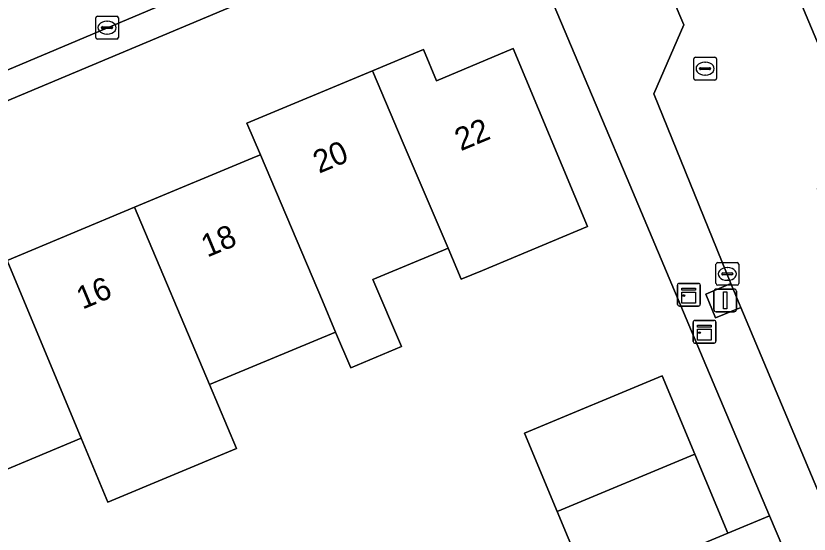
# Model space of a CAD drawing. Extents: x 157767 to 159172, y 387839 to 389425.
# Drawn here: x 158842.93 to 158877.81, y 388307.88 to 388330.67 of the extents above; entities that cross this region are included whole.
import ezdxf

# ---------------------------------------------------------------- set-up
doc = ezdxf.new("R2010")
doc.units = 0
for name, color, linetype in [('IMGEO_Erf', 7, 'Continuous'), ('IMGEO_Kast', 7, 'Continuous'), ('IMGEO_Kolk', 7, 'Continuous'), ('IMGEO_Lichtmast', 7, 'Continuous'), ('IMGEO_Pand', 7, 'Continuous'), ('IMGEO_Pand_nummerreeks', 7, 'Continuous'), ('IMGEO_Rijbaan_lokaal_open', 7, 'Continuous'), ('IMGEO_Rioolput', 7, 'Continuous'), ('IMGEO_Voetpad_open', 7, 'Continuous')]:
    doc.layers.add(name, color=color, linetype=linetype)

msp = doc.modelspace()

# ---------------------------------------------------------------- linework, layer by layer
at = {"layer": 'IMGEO_Erf'}
for points in [[(158839.522, 388296.299), (158843.816, 388298.093), (158843.877, 388297.945), (158844.894, 388295.509), (158847.199, 388296.524), (158846.047, 388299.283), (158850.396, 388301.098), (158854.948, 388302.999), (158856.039, 388300.383), (158858.177, 388301.266), (158857.115, 388303.809), (158861.653, 388305.703), (158862.721, 388303.143), (158868.182, 388305.399), (158866.732, 388308.875), (158865.295, 388312.319), (158871.355, 388314.846), (158872.793, 388311.398), (158874.241, 388307.926), (158876.076, 388308.691), (158873.158, 388315.598), (158869.927, 388323.243), (158864.471, 388336.155), (158814.921, 388315.336)], [(158842.547, 388319.922), (158848.152, 388322.26), (158853.5, 388324.49), (158853.683, 388324.566), (158853.092, 388325.958), (158858.608, 388328.259), (158860.853, 388329.195), (158861.425, 388327.823), (158864.805, 388329.233), (158868.069, 388321.406), (158863.455, 388319.482), (158862.517, 388319.091), (158861.936, 388320.454), (158861.738, 388320.371), (158860.636, 388319.911), (158858.632, 388319.076), (158859.883, 388316.132), (158857.666, 388315.19), (158856.995, 388316.77), (158851.45, 388314.457), (158852.639, 388311.644), (158846.983, 388309.285), (158845.807, 388312.104), (158840.268, 388309.794)]]:
    msp.add_lwpolyline(points, dxfattribs=at)
at = {"layer": 'IMGEO_Kast'}
for p, q in [((158872.028, 388317.987), (158872.028, 388318.828)), ((158872.028, 388318.828), (158872.028, 388317.987)), ((158872.103, 388318.912), (158872.944, 388318.912)), ((158872.944, 388318.912), (158872.103, 388318.912)), ((158873.028, 388318.837), (158873.028, 388317.996)), ((158873.028, 388317.996), (158873.028, 388318.837)), ((158872.953, 388317.912), (158872.112, 388317.912)), ((158872.112, 388317.912), (158872.953, 388317.912)), ((158872.717, 388316.356), (158872.717, 388317.197)), ((158872.717, 388317.197), (158872.717, 388316.356)), ((158872.792, 388317.281), (158873.633, 388317.281)), ((158873.633, 388317.281), (158872.792, 388317.281)), ((158873.717, 388317.206), (158873.717, 388316.365)), ((158873.717, 388316.365), (158873.717, 388317.206)), ((158873.642, 388316.281), (158872.801, 388316.281)), ((158872.801, 388316.281), (158873.642, 388316.281))]:
    msp.add_line(p, q, dxfattribs=at)
for points in [[(158872.223, 388318.702), (158872.823, 388318.702), (158872.823, 388318.617), (158872.223, 388318.617), (158872.223, 388318.702)], [(158872.223, 388318.527), (158872.823, 388318.527), (158872.823, 388318.038), (158872.223, 388318.038), (158872.223, 388318.527)], [(158872.912, 388317.071), (158873.512, 388317.071), (158873.512, 388316.986), (158872.912, 388316.986), (158872.912, 388317.071)], [(158872.912, 388316.896), (158873.512, 388316.896), (158873.512, 388316.407), (158872.912, 388316.407), (158872.912, 388316.896)]]:
    msp.add_lwpolyline(points, dxfattribs=at)
for centre in [(158872.307, 388318.376), (158872.996, 388316.745)]:
    msp.add_circle(centre, 0.0377, dxfattribs=at)
for centre, start, end in [((158872.106, 388318.834), 92.4484, 184.2845), ((158872.106, 388318.834), 92.4484, 184.2845), ((158872.95, 388318.834), 2.4484, 94.2845), ((158872.95, 388318.834), 2.4484, 94.2845), ((158872.106, 388317.99), 182.4484, 274.2845), ((158872.106, 388317.99), 182.4484, 274.2845), ((158872.95, 388317.99), 272.4484, 4.2845), ((158872.95, 388317.99), 272.4484, 4.2845), ((158872.795, 388317.203), 92.4484, 184.2845), ((158872.795, 388317.203), 92.4484, 184.2845), ((158873.639, 388317.203), 2.4484, 94.2845), ((158873.639, 388317.203), 2.4484, 94.2845), ((158872.795, 388316.359), 182.4484, 274.2845), ((158872.795, 388316.359), 182.4484, 274.2845), ((158873.639, 388316.359), 272.4484, 4.2845), ((158873.639, 388316.359), 272.4484, 4.2845)]:
    msp.add_arc(centre, 0.0779, start, end, dxfattribs=at)
at = {"layer": 'IMGEO_Kolk'}
for p, q in [((158846.443, 388329.729), (158846.443, 388330.581)), ((158846.518, 388330.655), (158847.37, 388330.655)), ((158846.931, 388330.435), (158846.956, 388330.435)), ((158847.444, 388330.581), (158847.444, 388329.729)), ((158846.702, 388330.149), (158846.702, 388330.161)), ((158847.14, 388330.112), (158846.742, 388330.112)), ((158846.745, 388330.198), (158847.143, 388330.198)), ((158847.186, 388330.161), (158847.186, 388330.149)), ((158846.954, 388329.875), (158846.929, 388329.875)), ((158847.37, 388329.655), (158846.518, 388329.655)), ((158873.719, 388318.901), (158873.719, 388319.753)), ((158873.794, 388319.827), (158874.646, 388319.827)), ((158874.72, 388319.753), (158874.72, 388318.901)), ((158873.978, 388319.321), (158873.978, 388319.333)), ((158874.416, 388319.284), (158874.018, 388319.284)), ((158874.021, 388319.37), (158874.419, 388319.37)), ((158874.207, 388319.607), (158874.232, 388319.607)), ((158874.462, 388319.333), (158874.462, 388319.321)), ((158874.23, 388319.047), (158874.205, 388319.047)), ((158874.646, 388318.827), (158873.794, 388318.827))]:
    msp.add_line(p, q, dxfattribs=at)
for points in [[(158846.443, 388329.729), (158846.443, 388330.581)], [(158846.518, 388330.655), (158847.37, 388330.655)], [(158847.444, 388330.581), (158847.444, 388329.729)], [(158847.37, 388329.655), (158846.518, 388329.655)], [(158873.719, 388318.901), (158873.719, 388319.753)], [(158873.794, 388319.827), (158874.646, 388319.827)], [(158874.72, 388319.753), (158874.72, 388318.901)], [(158874.646, 388318.827), (158873.794, 388318.827)]]:
    msp.add_lwpolyline(points, dxfattribs=at)
for centre, radius, start, end in [((158846.52, 388330.579), 0.0765, 91.552, 178.448), ((158846.52, 388330.579), 0.0765, 91.552, 178.448), ((158847.368, 388330.579), 0.0765, 1.552, 88.448), ((158847.368, 388330.579), 0.0765, 1.552, 88.448), ((158846.742, 388330.158), 0.0403, 85.8775, 175.7526), ((158846.739, 388330.148), 0.0366, 178.938, 274.7102), ((158847.143, 388330.155), 0.043, 264.8664, 352.4533), ((158847.147, 388330.16), 0.0386, 1.7309, 96.639), ((158846.52, 388329.731), 0.0765, 181.552, 268.448), ((158846.52, 388329.731), 0.0765, 181.552, 268.448), ((158847.368, 388329.731), 0.0765, 271.552, 358.448), ((158847.368, 388329.731), 0.0765, 271.552, 358.448), ((158873.796, 388319.751), 0.0765, 91.552, 178.448), ((158873.796, 388319.751), 0.0765, 91.552, 178.448), ((158874.644, 388319.751), 0.0765, 1.552, 88.448), ((158874.644, 388319.751), 0.0765, 1.552, 88.448), ((158874.018, 388319.33), 0.0403, 85.8775, 175.7526), ((158874.015, 388319.32), 0.0366, 178.938, 274.7102), ((158874.419, 388319.327), 0.043, 264.8664, 352.4533), ((158874.423, 388319.332), 0.0386, 1.7309, 96.639), ((158873.796, 388318.903), 0.0765, 181.552, 268.448), ((158873.796, 388318.903), 0.0765, 181.552, 268.448), ((158874.644, 388318.903), 0.0765, 271.552, 358.448), ((158874.644, 388318.903), 0.0765, 271.552, 358.448)]:
    msp.add_arc(centre, radius, start, end, dxfattribs=at)
for centre, major_axis, ratio, start_param, end_param in [((158846.93, 388330.155), (-0.387, 0.002), 0.722429, 4.712389, 7.853982), ((158846.955, 388330.155), (-0.39, 0.002), 0.717154, 1.570796, 4.712389), ((158874.206, 388319.327), (-0.387, 0.002), 0.722429, 4.712389, 7.853982), ((158874.231, 388319.327), (-0.39, 0.002), 0.717154, 1.570796, 4.712389)]:
    msp.add_ellipse(centre, major_axis=major_axis, ratio=ratio, start_param=start_param, end_param=end_param, dxfattribs=at)
at = {"layer": 'IMGEO_Lichtmast'}
for p, q in [((158873.726, 388318.662), (158874.516, 388318.662)), ((158874.516, 388318.662), (158873.726, 388318.662)), ((158873.626, 388317.762), (158873.626, 388318.562)), ((158873.626, 388318.562), (158873.626, 388317.762)), ((158874.616, 388318.562), (158874.616, 388317.762)), ((158874.616, 388317.762), (158874.616, 388318.562)), ((158874.516, 388317.662), (158873.726, 388317.662)), ((158873.726, 388317.662), (158874.516, 388317.662))]:
    msp.add_line(p, q, dxfattribs=at)
msp.add_lwpolyline([(158874.046, 388318.537), (158874.196, 388318.537), (158874.196, 388317.787), (158874.046, 388317.787), (158874.046, 388318.537)], dxfattribs=at)
for centre, start, end in [((158873.726, 388318.562), 90, 180), ((158873.726, 388318.562), 90, 180), ((158874.516, 388318.562), 0, 90), ((158874.516, 388318.562), 360, 90), ((158873.726, 388317.762), 180, 270), ((158873.726, 388317.762), 180, 270), ((158874.516, 388317.762), 270, 0), ((158874.516, 388317.762), 270, 0)]:
    msp.add_arc(centre, 0.1, start, end, dxfattribs=at)
at = {"layer": 'IMGEO_Pand'}
for points in [[(158864.805, 388329.233), (158861.425, 388327.823), (158860.853, 388329.195), (158858.608, 388328.259), (158859.966, 388325.075), (158861.936, 388320.454), (158862.517, 388319.091), (158863.455, 388319.482), (158868.069, 388321.406)], [(158858.608, 388328.259), (158853.092, 388325.958), (158853.683, 388324.566), (158856.409, 388318.149), (158856.995, 388316.77), (158857.666, 388315.19), (158859.883, 388316.132), (158858.632, 388319.076), (158860.636, 388319.911), (158861.738, 388320.371), (158861.936, 388320.454), (158859.966, 388325.075)], [(158853.683, 388324.566), (158853.5, 388324.49), (158848.152, 388322.26), (158851.45, 388314.457), (158856.995, 388316.77), (158856.409, 388318.149)], [(158848.152, 388322.26), (158842.547, 388319.922), (158845.807, 388312.104), (158846.983, 388309.285), (158852.639, 388311.644), (158851.45, 388314.457)], [(158837.008, 388317.612), (158840.268, 388309.794), (158845.807, 388312.104), (158842.547, 388319.922)], [(158872.793, 388311.398), (158871.355, 388314.846), (158865.295, 388312.319), (158866.732, 388308.875)], [(158872.793, 388311.398), (158866.732, 388308.875), (158868.182, 388305.399), (158874.241, 388307.926)]]:
    msp.add_lwpolyline(points, close=True, dxfattribs=at)
at = {"layer": 'IMGEO_Rijbaan_lokaal_open'}
msp.add_lwpolyline([(158877.15, 388348.079), (158876.369, 388349.934), (158868.934, 388367.603), (158868.903, 388367.676), (158861.255, 388385.851), (158860.95, 388386.576), (158856.353, 388384.641), (158870.521, 388351.022), (158871.751, 388348.104), (158870.725, 388345.429), (158867.141, 388343.929), (158844.805, 388334.58), (158816.122, 388322.575), (158818.069, 388317.962), (158863.926, 388337.315), (158866.837, 388338.544), (158869.266, 388337.403), (158873.925, 388339.494)], close=True, dxfattribs=at)
for points in [[(158933.898, 388353.747), (158906.669, 388342.353), (158887.068, 388334.151), (158885.885, 388333.656), (158879.529, 388330.996), (158876.988, 388332.381), (158879.641, 388326.056), (158887.633, 388329.402), (158889.672, 388330.256), (158894.704, 388332.364), (158906.686, 388337.381), (158911.675, 388339.47), (158917.799, 388342.034), (158922.834, 388344.143), (158928.936, 388346.698)], [(158907.853, 388258.243), (158905.327, 388258.798), (158904.931, 388259.705), (158894.993, 388283.005), (158890.42, 388293.888), (158878.449, 388322.427), (158878.181, 388323.066), (158879.641, 388326.056), (158876.988, 388332.381), (158873.925, 388339.494), (158869.266, 388337.403), (158872.301, 388330.286), (158870.99, 388327.245), (158874.379, 388318.905), (158874.805, 388317.855), (158884.057, 388295.857), (158884.536, 388294.722), (158894.573, 388270.936), (158895.026, 388269.861), (158903.042, 388250.864), (158904.614, 388251.523), (158905.253, 388250), (158913.965, 388229.22)]]:
    msp.add_lwpolyline(points, dxfattribs=at)
at = {"layer": 'IMGEO_Rioolput'}
for p, q in [((158872.741, 388327.926), (158872.741, 388328.778)), ((158872.816, 388328.852), (158873.668, 388328.852)), ((158873.742, 388328.778), (158873.742, 388327.926)), ((158873, 388328.346), (158873, 388328.358)), ((158873.043, 388328.395), (158873.441, 388328.395)), ((158873.229, 388328.632), (158873.254, 388328.632)), ((158873.484, 388328.358), (158873.484, 388328.346)), ((158873.438, 388328.309), (158873.04, 388328.309)), ((158873.252, 388328.072), (158873.227, 388328.072)), ((158873.668, 388327.852), (158872.816, 388327.852))]:
    msp.add_line(p, q, dxfattribs=at)
for points in [[(158872.741, 388327.926), (158872.741, 388328.778)], [(158872.816, 388328.852), (158873.668, 388328.852)], [(158873.742, 388328.778), (158873.742, 388327.926)], [(158873.668, 388327.852), (158872.816, 388327.852)]]:
    msp.add_lwpolyline(points, dxfattribs=at)
for centre, radius, start, end in [((158872.818, 388328.776), 0.0765, 91.552, 178.448), ((158872.818, 388328.776), 0.0765, 91.552, 178.448), ((158873.666, 388328.776), 0.0765, 1.552, 88.448), ((158873.666, 388328.776), 0.0765, 1.552, 88.448), ((158873.04, 388328.355), 0.0403, 85.8775, 175.7526), ((158873.037, 388328.345), 0.0366, 178.938, 274.7102), ((158873.441, 388328.352), 0.043, 264.8664, 352.4533), ((158873.445, 388328.357), 0.0386, 1.7309, 96.639), ((158872.818, 388327.928), 0.0765, 181.552, 268.448), ((158872.818, 388327.928), 0.0765, 181.552, 268.448), ((158873.666, 388327.928), 0.0765, 271.552, 358.448), ((158873.666, 388327.928), 0.0765, 271.552, 358.448)]:
    msp.add_arc(centre, radius, start, end, dxfattribs=at)
for centre, major_axis, ratio, start_param, end_param in [((158873.228, 388328.352), (-0.387, 0.002), 0.722429, 4.712389, 7.853982), ((158873.253, 388328.352), (-0.39, 0.002), 0.717154, 1.570796, 4.712389)]:
    msp.add_ellipse(centre, major_axis=major_axis, ratio=ratio, start_param=start_param, end_param=end_param, dxfattribs=at)
at = {"layer": 'IMGEO_Voetpad_open'}
for points in [[(158884.057, 388295.857), (158874.805, 388317.855), (158873.696, 388317.391), (158873.27, 388318.441), (158874.379, 388318.905), (158870.99, 388327.245), (158872.301, 388330.286), (158869.266, 388337.403), (158866.837, 388338.544), (158863.926, 388337.315), (158864.471, 388336.155), (158869.927, 388323.243), (158873.158, 388315.598), (158876.076, 388308.691), (158876.66, 388307.31)], [(158842.3, 388292.804), (158846.682, 388294.632), (158851.138, 388296.49), (158851.112, 388296.551), (158870.451, 388304.711), (158874.832, 388306.538), (158876.66, 388307.31), (158876.076, 388308.691), (158874.241, 388307.926), (158868.182, 388305.399), (158862.721, 388303.143), (158862.785, 388302.99), (158858.248, 388301.096), (158858.177, 388301.266), (158856.039, 388300.383), (158856.115, 388300.202), (158851.563, 388298.301), (158847.215, 388296.486), (158847.199, 388296.524), (158844.894, 388295.509), (158840.601, 388293.719)]]:
    msp.add_lwpolyline(points, dxfattribs=at)
for points in [[(158864.471, 388336.155), (158863.926, 388337.315), (158818.069, 388317.962), (158815.526, 388316.889), (158813.477, 388316.024), (158814.962, 388312.597), (158815.889, 388313.028), (158814.921, 388315.336)], [(158874.379, 388318.905), (158873.27, 388318.441), (158873.696, 388317.391), (158874.805, 388317.855)]]:
    msp.add_lwpolyline(points, close=True, dxfattribs=at)

# ---------------------------------------------------------------- texts
at = {"layer": 'IMGEO_Pand_nummerreeks'}
for s, rotation, p in [('22', 22.6433, (158862.496, 388324.716)), ('20', 22.6376, (158856.265, 388323.729)), ('18', 22.6376, (158851.346, 388320.039)), ('16', 22.6376, (158845.862, 388317.751))]:
    msp.add_text(s, height=1, rotation=rotation, dxfattribs=at).set_placement(p)

doc.saveas('drawing.dxf')
